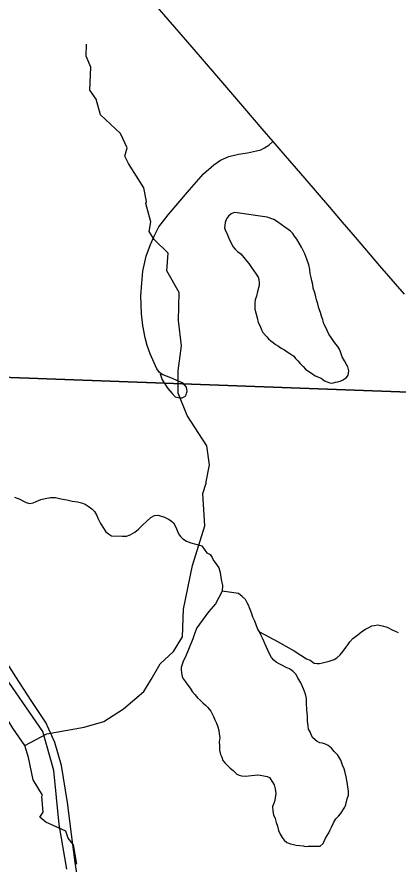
# Model space of a CAD drawing. Extents: x -6.1 to 38, y -7.7 to 22.
# Drawn here: x 3.29 to 3.604, y 14.636 to 15.333 of the extents above; entities that cross this region are included whole.
import ezdxf

# ---------------------------------------------------------------- set-up
doc = ezdxf.new("R2010")
doc.units = 0
for name, color, linetype in [('GM_X_Corporation', 7, 'Continuous'), ('GM_X_County_Road', 7, 'Continuous'), ('GM_X_Minor_Lake', 7, 'Continuous'), ('GM_X_Minor_River', 7, 'Continuous'), ('GM_X_Rail_Line', 7, 'Continuous'), ('GM_X_Township_Road', 7, 'Continuous')]:
    doc.layers.add(name, color=color, linetype=linetype)

msp = doc.modelspace()

# ---------------------------------------------------------------- linework, layer by layer
at = {"layer": 'GM_X_Corporation'}
msp.add_lwpolyline([(2.27273, 15.0594), (2.84159, 15.04746), (2.88274, 15.0466), (3.13213, 15.04149), (3.22473, 15.03847), (4.24786, 15.00093), (4.28061, 14.99995), (5.0967, 14.97556)], dxfattribs=at)
msp.add_lwpolyline([(3.19219, 14.1), (8.25437, 14.1), (8.26188, 14.35188), (8.27757, 14.87811), (8.1023, 14.88375), (7.88923, 14.89059), (7.27984, 14.90301), (6.7864, 14.92029), (6.27951, 14.93803), (5.74746, 14.95956), (5.18977, 14.97327), (5.0967, 14.97556), (4.28061, 14.99995), (4.24786, 15.00093), (3.22473, 15.03847), (3.22164, 14.89402), (3.20818, 14.53184), (3.19363, 14.14313)], close=True, dxfattribs=at)
at = {"layer": 'GM_X_County_Road'}
msp.add_lwpolyline([(3.40551, 15.34173), (3.41988, 15.32508), (3.43426, 15.30844), (3.45458, 15.28493), (3.46621, 15.27146), (3.47785, 15.25801), (3.49214, 15.24109), (3.50109, 15.23078), (3.50783, 15.22302), (3.52751, 15.20019), (3.54774, 15.17661), (3.55831, 15.1643), (3.56887, 15.15199), (3.58914, 15.12844), (3.60941, 15.10489)], dxfattribs=at)
at = {"layer": 'GM_X_Minor_Lake'}
for points in [[(3.46979, 15.17237), (3.46865, 15.17198), (3.46676, 15.1712), (3.4645, 15.16927), (3.46301, 15.16698), (3.4619, 15.16393), (3.46155, 15.16164), (3.46119, 15.15974), (3.46198, 15.15708), (3.46314, 15.15519), (3.46431, 15.15254), (3.46548, 15.14989), (3.46704, 15.14687), (3.46821, 15.14422), (3.47014, 15.14196), (3.47206, 15.14007), (3.47474, 15.1382), (3.47706, 15.13518), (3.47937, 15.13254), (3.4813, 15.13028)], [(3.4813, 15.13028), (3.48362, 15.12688), (3.48555, 15.12424), (3.48748, 15.1216), (3.48903, 15.11895), (3.48943, 15.11705), (3.48985, 15.1144), (3.48987, 15.11212), (3.48841, 15.10716), (3.48769, 15.10335), (3.48659, 15.1003), (3.48624, 15.09763), (3.48627, 15.09497), (3.48629, 15.09269), (3.48709, 15.08965), (3.48828, 15.08549), (3.48908, 15.08169), (3.49064, 15.07867), (3.49181, 15.07564), (3.49298, 15.07337), (3.49606, 15.06997), (3.4976, 15.06809), (3.49952, 15.06659), (3.50144, 15.06508), (3.50336, 15.06358), (3.50566, 15.06209), (3.50796, 15.06059), (3.51063, 15.05909), (3.51293, 15.05759), (3.51523, 15.0561), (3.5183, 15.05385), (3.51984, 15.05196), (3.52176, 15.05008), (3.52369, 15.04782), (3.526, 15.04556), (3.52792, 15.0433), (3.52984, 15.04179), (3.5329, 15.03992), (3.53597, 15.03767), (3.54093, 15.03582), (3.54362, 15.03357), (3.54591, 15.03283), (3.5482, 15.03209), (3.55011, 15.03173), (3.55276, 15.03252), (3.55465, 15.03292), (3.55655, 15.03332), (3.55844, 15.03409), (3.56184, 15.03641), (3.56334, 15.03833), (3.56368, 15.04175), (3.56288, 15.04516), (3.56172, 15.04705), (3.56016, 15.05008), (3.55822, 15.05348), (3.55625, 15.05917), (3.5547, 15.06181), (3.55316, 15.0637), (3.55084, 15.06672), (3.54929, 15.06936), (3.54736, 15.07201), (3.5458, 15.07503), (3.54463, 15.07806), (3.54308, 15.08071), (3.54228, 15.08374), (3.54111, 15.08677), (3.54031, 15.08981), (3.53912, 15.09359), (3.53832, 15.09701), (3.53715, 15.10042), (3.53634, 15.10421), (3.53555, 15.10687), (3.53437, 15.1099), (3.53396, 15.11294), (3.53316, 15.11597), (3.53275, 15.11863), (3.53195, 15.12204), (3.53153, 15.12546), (3.53073, 15.12925), (3.52916, 15.1338), (3.52758, 15.13834), (3.52486, 15.14364), (3.52292, 15.14704), (3.52098, 15.15044), (3.51905, 15.15271), (3.51751, 15.15497), (3.51558, 15.15686), (3.51367, 15.15836), (3.51098, 15.16023), (3.50792, 15.16248), (3.50485, 15.16473), (3.50179, 15.1666), (3.49644, 15.16845), (3.46979, 15.17237)], [(3.45933, 14.8605), (3.45375, 14.8498), (3.44813, 14.84328), (3.4384, 14.83025), (3.43655, 14.82529), (3.43518, 14.82123)], [(3.56268, 14.70146), (3.56226, 14.7045), (3.56147, 14.70753), (3.56066, 14.71094), (3.55987, 14.71398), (3.55869, 14.71701), (3.55712, 14.72117), (3.55479, 14.72533), (3.55172, 14.72834), (3.54941, 14.73098), (3.54672, 14.73324), (3.54443, 14.73435), (3.54214, 14.73509), (3.53985, 14.73545), (3.53756, 14.73657), (3.5341, 14.73958), (3.53294, 14.74146), (3.53177, 14.74449), (3.5306, 14.74676), (3.53019, 14.74942), (3.52976, 14.75322), (3.52971, 14.75778), (3.52927, 14.76272), (3.52883, 14.76804), (3.52879, 14.77184), (3.52798, 14.77563), (3.52641, 14.7798), (3.52408, 14.78472), (3.52175, 14.78888), (3.52019, 14.7919), (3.51788, 14.79416), (3.51482, 14.79641), (3.51214, 14.79753), (3.50908, 14.79902), (3.50641, 14.80051), (3.50373, 14.80201), (3.50181, 14.80351), (3.49988, 14.80577), (3.49833, 14.8088), (3.49677, 14.8122), (3.49248, 14.82167), (3.4913, 14.82432), (3.49013, 14.82696), (3.48858, 14.82961), (3.48741, 14.83264), (3.48623, 14.83567), (3.48467, 14.83908), (3.48349, 14.84249), (3.48192, 14.84665), (3.48114, 14.84893), (3.47997, 14.85082), (3.47842, 14.85346), (3.47573, 14.8561), (3.47266, 14.85835), (3.45933, 14.8605)], [(3.43518, 14.82123), (3.42917, 14.80621), (3.42805, 14.80429), (3.42694, 14.802), (3.4262, 14.80009), (3.42547, 14.79743), (3.42549, 14.79553), (3.4259, 14.79325), (3.42632, 14.78983), (3.42748, 14.78794), (3.42903, 14.78568), (3.43096, 14.78303), (3.43289, 14.78039), (3.43444, 14.77775), (3.43675, 14.77511), (3.43906, 14.77247), (3.44137, 14.77021), (3.44329, 14.76833), (3.4456, 14.76645), (3.44752, 14.76457), (3.44983, 14.76155), (3.451, 14.75928), (3.45217, 14.75701), (3.45334, 14.75436), (3.45451, 14.75171), (3.45568, 14.74868), (3.45648, 14.74565), (3.45689, 14.74299), (3.45731, 14.73957), (3.45697, 14.73615), (3.45701, 14.7331), (3.45705, 14.7293), (3.45785, 14.72589), (3.45902, 14.72362), (3.45981, 14.72097), (3.46173, 14.7187), (3.46366, 14.71682), (3.46597, 14.71457), (3.46827, 14.71269), (3.47134, 14.70967), (3.47325, 14.70893), (3.47516, 14.70819), (3.47821, 14.70784), (3.48618, 14.70868), (3.48808, 14.70908), (3.49074, 14.70873), (3.49379, 14.70838), (3.49646, 14.70764), (3.49837, 14.7069), (3.50069, 14.70312), (3.50224, 14.70086), (3.50304, 14.69744), (3.50346, 14.69365), (3.50313, 14.68984), (3.5024, 14.68717), (3.50166, 14.68488), (3.50092, 14.68297), (3.50097, 14.67917), (3.50176, 14.67614), (3.50294, 14.67311), (3.50374, 14.66969), (3.50491, 14.66666), (3.50572, 14.66325), (3.50727, 14.66023), (3.50882, 14.65758), (3.51037, 14.65531), (3.51267, 14.65344), (3.51572, 14.65233), (3.51801, 14.65159), (3.5203, 14.65123), (3.52334, 14.65088), (3.52601, 14.65053), (3.52792, 14.65017), (3.53019, 14.65019), (3.53248, 14.65021), (3.53476, 14.65023), (3.5378, 14.65026), (3.54008, 14.65029), (3.54271, 14.65259), (3.54456, 14.65679), (3.54717, 14.66138), (3.54829, 14.66367), (3.5494, 14.66597), (3.55126, 14.66941), (3.55312, 14.67285), (3.55538, 14.67515), (3.55687, 14.67707), (3.56061, 14.68243), (3.56135, 14.68472), (3.56243, 14.68929), (3.56354, 14.69234), (3.5635, 14.69576), (3.56309, 14.6988), (3.56268, 14.70146)]]:
    msp.add_lwpolyline(points, dxfattribs=at)
at = {"layer": 'GM_X_Minor_River'}
for points in [[(3.29657, 14.73335), (3.31474, 14.74277), (3.34539, 14.74837), (3.36166, 14.75287), (3.37795, 14.76344), (3.39462, 14.7778), (3.4007, 14.78764), (3.4083, 14.8005), (3.41929, 14.81071), (3.42651, 14.82282), (3.42733, 14.84556), (3.43498, 14.88156), (3.4449, 14.91414), (3.44346, 14.94068), (3.44613, 14.9494), (3.44614, 14.95054), (3.44882, 14.96456), (3.4466, 14.98011), (3.4304, 15.00518), (3.42289, 15.0234), (3.42294, 15.04198), (3.42564, 15.06245), (3.42343, 15.08331), (3.42387, 15.10643), (3.41371, 15.12429), (3.41488, 15.13869), (3.40319, 15.1501), (3.39904, 15.15656), (3.40058, 15.16452), (3.39646, 15.1797), (3.39684, 15.18121), (3.3946, 15.19259), (3.38218, 15.21273), (3.37917, 15.2188), (3.38108, 15.22562), (3.37544, 15.23739), (3.35884, 15.25261), (3.35547, 15.26551), (3.3502, 15.27311), (3.351, 15.29206), (3.34725, 15.30117), (3.34728, 15.31103)], [(3.28813, 14.93788), (3.29233, 14.93602), (3.295, 14.9349), (3.29768, 14.93341), (3.30036, 14.93268), (3.30339, 14.93309), (3.30604, 14.93426), (3.30982, 14.93581), (3.31323, 14.93661), (3.31779, 14.93741), (3.32197, 14.93745), (3.32616, 14.93635), (3.33111, 14.93564), (3.33568, 14.93455), (3.33988, 14.93383), (3.34331, 14.9331), (3.34636, 14.93199), (3.34866, 14.93049), (3.35172, 14.92824), (3.35403, 14.92598), (3.35558, 14.92334), (3.35715, 14.91993), (3.35909, 14.91615), (3.36141, 14.91237), (3.36335, 14.90935), (3.36565, 14.90747), (3.36795, 14.90597), (3.3767, 14.90568), (3.3805, 14.90572), (3.38352, 14.90689), (3.3873, 14.90883), (3.39032, 14.91152), (3.39332, 14.91459), (3.39708, 14.91805), (3.40047, 14.92112), (3.40349, 14.92267), (3.40653, 14.92309), (3.41187, 14.92124), (3.41493, 14.91975), (3.41723, 14.91825), (3.41915, 14.91675), (3.42109, 14.91297), (3.42226, 14.91031), (3.42343, 14.90767), (3.42498, 14.9054), (3.4269, 14.90352), (3.42997, 14.90165), (3.4334, 14.90016), (3.4376, 14.89906)], [(3.4376, 14.89906), (3.44065, 14.89833), (3.44256, 14.89759), (3.44488, 14.89419), (3.4468, 14.89193), (3.44948, 14.89044), (3.45103, 14.88817), (3.4522, 14.88552), (3.45413, 14.88326), (3.45529, 14.88137), (3.45645, 14.87948), (3.45723, 14.87759), (3.45764, 14.87569), (3.45846, 14.86999), (3.45966, 14.86506), (3.45933, 14.8605)], [(3.33941, 14.6354), (3.33681, 14.65133), (3.33229, 14.65703), (3.33041, 14.66273), (3.31379, 14.66998), (3.30889, 14.67417), (3.31155, 14.67833), (3.31044, 14.69122), (3.31121, 14.69236), (3.3033, 14.70489), (3.29957, 14.72348), (3.29657, 14.73335), (3.28677, 14.74741), (3.27171, 14.77134), (3.25439, 14.79755), (3.23669, 14.82718), (3.21598, 14.85757)], [(3.49013, 14.82696), (3.50543, 14.81875), (3.51194, 14.81501), (3.51882, 14.81128), (3.52419, 14.80753), (3.52879, 14.80454), (3.53184, 14.80343), (3.53529, 14.80118), (3.53757, 14.80082), (3.53947, 14.80084), (3.54213, 14.80125), (3.54744, 14.80282), (3.5516, 14.804), (3.55387, 14.80554), (3.5565, 14.80785), (3.55913, 14.81092), (3.56137, 14.81398), (3.56287, 14.81628), (3.56474, 14.81858), (3.56699, 14.82126), (3.57264, 14.8255), (3.57453, 14.82704), (3.57754, 14.82897), (3.58019, 14.83052), (3.58284, 14.83169), (3.58473, 14.83209), (3.58777, 14.8325), (3.5912, 14.83177), (3.59539, 14.83067), (3.5996, 14.82843), (3.60457, 14.8262)]]:
    msp.add_lwpolyline(points, dxfattribs=at)
at = {"layer": 'GM_X_Rail_Line'}
msp.add_lwpolyline([(3.33132, 14.63126), (3.3249, 14.6682), (3.32035, 14.71266), (3.31128, 14.74463), (3.27518, 14.79681), (3.21079, 14.89385), (3.16119, 14.96067), (3.14772, 14.96836), (3.13344, 14.98554), (3.12499, 15.00866), (3.12513, 15.03093), (3.12379, 15.06943), (3.11815, 15.10383), (3.1089, 15.12045), (3.09346, 15.14144), (3.0804, 15.18191), (3.06239, 15.21809), (3.03511, 15.30284)], dxfattribs=at)
at = {"layer": 'GM_X_Township_Road'}
for points in [[(3.40807, 15.03928), (3.40971, 15.03457), (3.41452, 15.02732), (3.41805, 15.02305), (3.42059, 15.02042), (3.42304, 15.01978), (3.4253, 15.01952), (3.4264, 15.0197), (3.42748, 15.02015), (3.42939, 15.02124), (3.43002, 15.02333), (3.43057, 15.02477), (3.43002, 15.02849), (3.42721, 15.03167), (3.4234, 15.03348), (3.41705, 15.03602), (3.40989, 15.03883), (3.40771, 15.04046), (3.40529, 15.04363), (3.39991, 15.05579), (3.39755, 15.06277), (3.39574, 15.06903), (3.39393, 15.07928), (3.39284, 15.0888), (3.3923, 15.10358), (3.39302, 15.1141), (3.39384, 15.12399), (3.39665, 15.13632), (3.40009, 15.14602), (3.40309, 15.15283), (3.40699, 15.16044), (3.41488, 15.17042), (3.43236, 15.19097), (3.44399, 15.20406), (3.45242, 15.21141), (3.45795, 15.2154), (3.46475, 15.21839), (3.47265, 15.22029), (3.48026, 15.22147), (3.48761, 15.22311), (3.49114, 15.22392), (3.49423, 15.22556), (3.49785, 15.22773), (3.50109, 15.23078)], [(3.34156, 14.61351), (3.33813, 14.63685), (3.33515, 14.66018), (3.33172, 14.68627), (3.32669, 14.7167), (3.3212, 14.73569), (3.31388, 14.75216), (3.30175, 14.77024), (3.28917, 14.78992), (3.24616, 14.85696), (3.23105, 14.87984), (3.22185, 14.89348), (3.20019, 14.92431)]]:
    msp.add_lwpolyline(points, dxfattribs=at)

doc.saveas('drawing.dxf')
